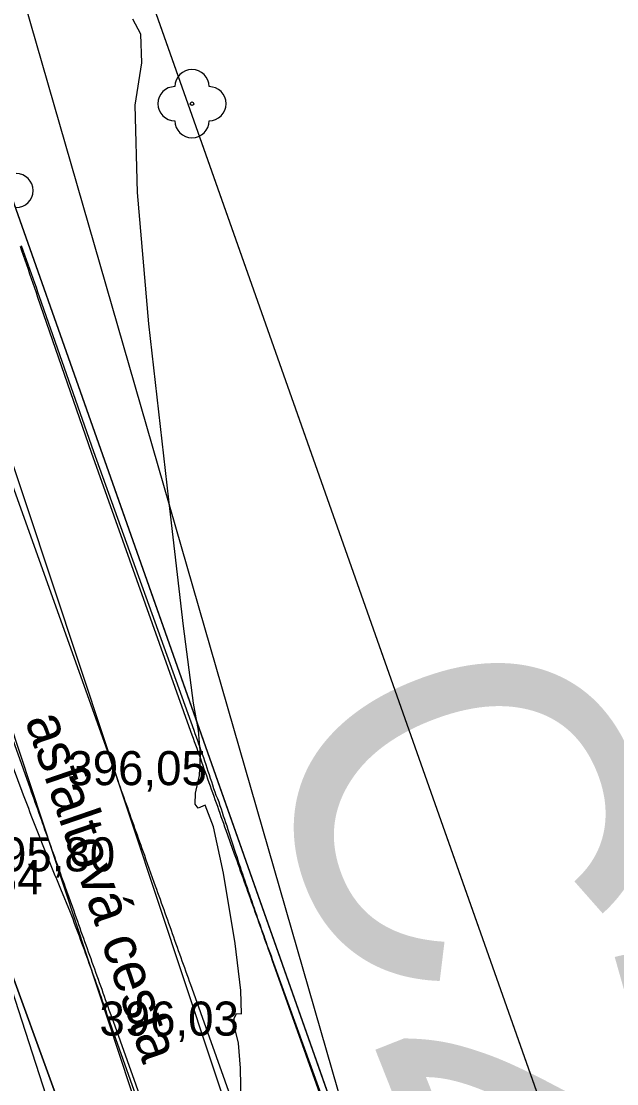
# Model space of a CAD drawing. Extents: x -574342 to -507939, y -1144044 to -1123894.
# Drawn here: x -508449.39 to -508431.92, y -1143199.53 to -1143168.35 of the extents above; entities that cross this region are included whole.
import ezdxf

# ---------------------------------------------------------------- set-up
doc = ezdxf.new("R2010")
doc.units = 0
for name, color, linetype in [('01_PARCELY_NAVRH_PC', 7, 'Continuous'), ('01_PARCELY_NAVRH_ŽP', 7, 'Continuous'), ('03_PC_POPIS_NAVRH', 7, 'Continuous'), ('1000', 7, 'Continuous'), ('15', 7, 'Continuous'), ('21', 7, 'Continuous'), ('37', 7, 'Continuous'), ('54', 7, 'Continuous'), ('55', 7, 'Continuous'), ('Level 255', 7, 'Continuous'), ('VRST VEDL', 7, 'Continuous')]:
    doc.layers.add(name, color=color, linetype=linetype)

msp = doc.modelspace()

# ---------------------------------------------------------------- linework, layer by layer
at = {"layer": '01_PARCELY_NAVRH_PC'}
msp.add_lwpolyline([(-508426.41, -1143265.09), (-508431, -1143245.85), (-508431.86, -1143242.81), (-508432.73, -1143240.34), (-508445.99, -1143206.42), (-508454.33, -1143183.49), (-508456.87, -1143173.84), (-508463.3, -1143163.03), (-508476.26, -1143134.7), (-508479.46, -1143126.74), (-508474.05, -1143124.14), (-508467.92, -1143139.18), (-508459.97, -1143152.33), (-508456.09, -1143158.71), (-508451.57, -1143168.14), (-508437.66, -1143207.58), (-508425.52, -1143241.92), (-508422.7, -1143249.88), (-508420.08, -1143265.35)], dxfattribs=at)
at = {"layer": '01_PARCELY_NAVRH_ŽP'}
msp.add_lwpolyline([(-508540.355, -1142847.7), (-508503.94, -1143018.7), (-508499.26, -1143041.98), (-508491.15, -1143065.29), (-508474.05, -1143124.14), (-508467.92, -1143139.18), (-508459.97, -1143152.33), (-508456.09, -1143158.71), (-508451.57, -1143168.14), (-508437.66, -1143207.58), (-508425.52, -1143241.92), (-508422.7, -1143249.88), (-508420.04, -1143252.1), (-508417.38, -1143252.95), (-508415.56, -1143252.78), (-508448.24, -1143160.16), (-508453.75, -1143145.01), (-508465.11, -1143123.03), (-508471.48, -1143106.99), (-508484.55, -1143061.98), (-508495.62, -1143031.06), (-508523.23, -1142904.28), (-508534.61, -1142847.7)], dxfattribs=at)
for points in [[(-508415.56, -1143252.78), (-508448.24, -1143160.16), (-508453.75, -1143145.01), (-508465.11, -1143123.03), (-508471.48, -1143106.99), (-508484.55, -1143061.98), (-508446.15, -1143057.71)], [(-508455.43, -1143236.54), (-508453.14, -1143234.1), (-508452.04, -1143229.57), (-508450.69, -1143221.56), (-508452.8, -1143209.75), (-508452.72, -1143198.2), (-508454.33, -1143183.49), (-508445.99, -1143206.42), (-508432.73, -1143240.34), (-508433.72, -1143240.11), (-508438.05, -1143241.09), (-508444.11, -1143244.2), (-508446.56, -1143243.12), (-508452.58, -1143244.39)]]:
    msp.add_lwpolyline(points, close=True, dxfattribs=at)
at = {"layer": '1000'}
for points in [[(-508449.425, -1143174.947), (-508449.378, -1143175.083), (-508449.331, -1143175.22), (-508449.284, -1143175.356), (-508449.237, -1143175.493), (-508449.189, -1143175.629), (-508449.142, -1143175.766), (-508449.095, -1143175.902), (-508449.048, -1143176.039), (-508449.001, -1143176.175), (-508448.954, -1143176.312), (-508448.907, -1143176.449), (-508447.336, -1143181.001), (-508444.42, -1143189.188), (-508444.384, -1143189.288), (-508444.348, -1143189.388), (-508444.313, -1143189.488), (-508444.277, -1143189.588), (-508444.241, -1143189.688), (-508444.206, -1143189.788), (-508444.17, -1143189.888), (-508444.135, -1143189.988), (-508444.099, -1143190.088), (-508444.063, -1143190.188), (-508444.028, -1143190.288), (-508443.992, -1143190.388), (-508443.956, -1143190.488), (-508443.921, -1143190.588), (-508443.885, -1143190.688), (-508443.849, -1143190.788), (-508443.814, -1143190.888), (-508443.778, -1143190.988), (-508443.743, -1143191.088), (-508443.707, -1143191.188), (-508443.671, -1143191.288), (-508443.636, -1143191.388), (-508443.6, -1143191.488), (-508443.564, -1143191.589), (-508443.529, -1143191.689), (-508443.493, -1143191.789), (-508443.457, -1143191.889), (-508443.422, -1143191.989), (-508443.386, -1143192.089), (-508443.14, -1143192.78), (-508443.104, -1143192.88), (-508443.069, -1143192.98), (-508443.033, -1143193.08), (-508442.997, -1143193.18), (-508442.962, -1143193.28), (-508442.926, -1143193.381), (-508442.89, -1143193.481), (-508442.855, -1143193.581), (-508442.819, -1143193.681), (-508442.783, -1143193.781), (-508442.747, -1143193.881), (-508442.712, -1143193.982), (-508442.676, -1143194.082), (-508442.64, -1143194.182), (-508442.605, -1143194.282), (-508442.569, -1143194.382), (-508442.533, -1143194.482), (-508442.498, -1143194.583), (-508442.462, -1143194.683), (-508442.426, -1143194.783), (-508442.391, -1143194.883), (-508442.355, -1143194.983), (-508442.319, -1143195.083), (-508442.284, -1143195.183), (-508442.248, -1143195.284), (-508442.212, -1143195.384), (-508442.177, -1143195.484), (-508442.141, -1143195.584), (-508442.105, -1143195.684), (-508442.07, -1143195.784), (-508442.034, -1143195.885), (-508435.507, -1143214.206)], [(-508449.389, -1143174.934), (-508449.341, -1143175.07), (-508449.292, -1143175.206), (-508449.244, -1143175.342), (-508449.195, -1143175.478), (-508449.147, -1143175.614), (-508449.099, -1143175.75), (-508449.051, -1143175.887), (-508449.003, -1143176.023), (-508448.955, -1143176.159), (-508448.908, -1143176.295), (-508448.86, -1143176.432), (-508447.272, -1143180.979), (-508444.33, -1143189.156), (-508444.294, -1143189.255), (-508444.258, -1143189.355), (-508444.222, -1143189.455), (-508444.187, -1143189.555), (-508444.151, -1143189.656), (-508444.116, -1143189.756), (-508444.08, -1143189.856), (-508444.045, -1143189.956), (-508444.011, -1143190.057), (-508443.978, -1143190.158), (-508443.944, -1143190.258), (-508443.911, -1143190.359), (-508443.878, -1143190.46), (-508443.845, -1143190.561), (-508443.812, -1143190.662), (-508443.779, -1143190.763), (-508443.746, -1143190.864), (-508443.713, -1143190.965), (-508443.679, -1143191.066), (-508443.629, -1143191.161), (-508443.596, -1143191.261), (-508443.562, -1143191.362), (-508443.528, -1143191.463), (-508443.495, -1143191.564), (-508443.462, -1143191.665), (-508443.428, -1143191.766), (-508443.395, -1143191.866), (-508443.362, -1143191.967), (-508443.329, -1143192.068), (-508443.102, -1143192.766), (-508443.069, -1143192.867), (-508443.036, -1143192.968), (-508443.002, -1143193.069), (-508442.969, -1143193.17), (-508442.936, -1143193.271), (-508442.902, -1143193.372), (-508442.868, -1143193.473), (-508442.834, -1143193.574), (-508442.8, -1143193.674), (-508442.766, -1143193.775), (-508442.732, -1143193.876), (-508442.697, -1143193.976), (-508442.663, -1143194.077), (-508442.628, -1143194.178), (-508442.594, -1143194.278), (-508442.559, -1143194.379), (-508442.524, -1143194.479), (-508442.489, -1143194.579), (-508442.454, -1143194.68), (-508442.419, -1143194.78), (-508442.384, -1143194.881), (-508442.348, -1143194.981), (-508442.313, -1143195.081), (-508442.277, -1143195.181), (-508442.242, -1143195.281), (-508442.206, -1143195.382), (-508442.17, -1143195.482), (-508442.134, -1143195.582), (-508442.098, -1143195.682), (-508442.062, -1143195.782), (-508442.026, -1143195.882), (-508435.404, -1143214.17)], [(-508452.403, -1143182.806), (-508449.367, -1143190.95), (-508449.33, -1143191.049), (-508449.292, -1143191.149), (-508449.255, -1143191.248), (-508449.218, -1143191.348), (-508449.18, -1143191.447), (-508449.142, -1143191.546), (-508449.104, -1143191.646), (-508449.066, -1143191.745), (-508449.028, -1143191.844), (-508448.989, -1143191.943), (-508448.951, -1143192.042), (-508448.912, -1143192.141), (-508448.874, -1143192.24), (-508448.835, -1143192.339), (-508448.796, -1143192.438), (-508448.757, -1143192.536), (-508448.717, -1143192.635), (-508448.678, -1143192.734), (-508448.638, -1143192.833), (-508448.599, -1143192.931), (-508448.559, -1143193.03), (-508448.519, -1143193.128), (-508448.479, -1143193.227), (-508448.439, -1143193.325), (-508448.399, -1143193.423), (-508448.358, -1143193.522), (-508448.317, -1143193.62), (-508448.277, -1143193.718), (-508448.236, -1143193.816), (-508447.955, -1143194.495), (-508447.918, -1143194.595), (-508447.88, -1143194.694), (-508447.843, -1143194.794), (-508447.805, -1143194.893), (-508447.768, -1143194.993), (-508447.731, -1143195.092), (-508447.694, -1143195.192), (-508447.657, -1143195.292), (-508447.62, -1143195.392), (-508447.584, -1143195.491), (-508447.547, -1143195.591), (-508447.511, -1143195.691), (-508447.475, -1143195.791), (-508447.438, -1143195.891), (-508447.402, -1143195.991), (-508447.366, -1143196.091), (-508447.33, -1143196.191), (-508447.295, -1143196.291), (-508447.259, -1143196.392), (-508447.223, -1143196.492), (-508447.188, -1143196.592), (-508447.153, -1143196.692), (-508447.117, -1143196.793), (-508447.082, -1143196.893), (-508447.047, -1143196.993), (-508447.013, -1143197.094), (-508446.978, -1143197.194), (-508446.943, -1143197.295), (-508446.909, -1143197.395), (-508446.874, -1143197.496), (-508446.84, -1143197.597), (-508440.333, -1143215.926)], [(-508452.046, -1143182.679), (-508449.13, -1143190.865), (-508449.094, -1143190.966), (-508449.058, -1143191.066), (-508449.023, -1143191.166), (-508448.987, -1143191.266), (-508448.952, -1143191.366), (-508448.916, -1143191.466), (-508448.88, -1143191.566), (-508448.845, -1143191.666), (-508448.809, -1143191.766), (-508448.773, -1143191.866), (-508448.738, -1143191.966), (-508448.702, -1143192.066), (-508448.666, -1143192.166), (-508448.631, -1143192.266), (-508448.595, -1143192.366), (-508448.559, -1143192.466), (-508448.524, -1143192.566), (-508448.488, -1143192.666), (-508448.453, -1143192.766), (-508448.417, -1143192.866), (-508448.381, -1143192.966), (-508448.346, -1143193.066), (-508448.31, -1143193.166), (-508448.274, -1143193.266), (-508448.239, -1143193.367), (-508448.203, -1143193.467), (-508448.167, -1143193.567), (-508448.132, -1143193.667), (-508448.096, -1143193.767), (-508447.85, -1143194.458), (-508447.814, -1143194.558), (-508447.779, -1143194.658), (-508447.743, -1143194.758), (-508447.707, -1143194.858), (-508447.672, -1143194.958), (-508447.636, -1143195.059), (-508447.6, -1143195.159), (-508447.565, -1143195.259), (-508447.529, -1143195.359), (-508447.493, -1143195.459), (-508447.458, -1143195.559), (-508447.422, -1143195.66), (-508447.386, -1143195.76), (-508447.35, -1143195.86), (-508447.315, -1143195.96), (-508447.279, -1143196.06), (-508447.243, -1143196.16), (-508447.208, -1143196.26), (-508447.172, -1143196.361), (-508447.136, -1143196.461), (-508447.101, -1143196.561), (-508447.065, -1143196.661), (-508447.029, -1143196.761), (-508446.994, -1143196.861), (-508446.958, -1143196.962), (-508446.922, -1143197.062), (-508446.887, -1143197.162), (-508446.851, -1143197.262), (-508446.815, -1143197.362), (-508446.78, -1143197.462), (-508446.744, -1143197.563), (-508440.217, -1143215.884)]]:
    msp.add_lwpolyline(points, dxfattribs=at)
at = {"layer": '21'}
msp.add_lwpolyline([(-508449.691, -1143181.84), (-508446.775, -1143190.027), (-508446.739, -1143190.127), (-508446.703, -1143190.227), (-508446.668, -1143190.327), (-508446.632, -1143190.427), (-508446.596, -1143190.527), (-508446.561, -1143190.627), (-508446.525, -1143190.727), (-508446.49, -1143190.827), (-508446.454, -1143190.927), (-508446.418, -1143191.027), (-508446.383, -1143191.127), (-508446.347, -1143191.227), (-508446.311, -1143191.327), (-508446.276, -1143191.427), (-508446.24, -1143191.527), (-508446.204, -1143191.627), (-508446.169, -1143191.727), (-508446.133, -1143191.827), (-508446.098, -1143191.927), (-508446.062, -1143192.027), (-508446.026, -1143192.127), (-508445.991, -1143192.227), (-508445.955, -1143192.327), (-508445.919, -1143192.428), (-508445.884, -1143192.528), (-508445.848, -1143192.628), (-508445.812, -1143192.728), (-508445.777, -1143192.828), (-508445.741, -1143192.928), (-508445.495, -1143193.619), (-508445.459, -1143193.719), (-508445.424, -1143193.819), (-508445.388, -1143193.919), (-508445.352, -1143194.019), (-508445.317, -1143194.119), (-508445.281, -1143194.22), (-508445.245, -1143194.32), (-508445.21, -1143194.42), (-508445.174, -1143194.52), (-508445.138, -1143194.62), (-508445.102, -1143194.72), (-508445.067, -1143194.821), (-508445.031, -1143194.921), (-508444.995, -1143195.021), (-508444.96, -1143195.121), (-508444.924, -1143195.221), (-508444.888, -1143195.321), (-508444.853, -1143195.421), (-508444.817, -1143195.522), (-508444.781, -1143195.622), (-508444.746, -1143195.722), (-508444.71, -1143195.822), (-508444.674, -1143195.922), (-508444.639, -1143196.022), (-508444.603, -1143196.123), (-508444.567, -1143196.223), (-508444.532, -1143196.323), (-508444.496, -1143196.423), (-508444.46, -1143196.523), (-508444.425, -1143196.623), (-508444.389, -1143196.724), (-508437.862, -1143215.045)], dxfattribs=at)
at = {"layer": '37'}
for points in [[(-508473.82, -1143129.8), (-508468.34, -1143141.31), (-508458.53, -1143158.76), (-508453.13, -1143170.86), (-508439.96, -1143210.5), (-508427.56, -1143241.73), (-508421.57, -1143265.72), (-508416.35, -1143292.6), (-508412.42, -1143304.7), (-508408.82, -1143311.83)], [(-508473.82, -1143129.8), (-508468.34, -1143141.31), (-508458.53, -1143158.76), (-508453.13, -1143170.86), (-508439.96, -1143210.5), (-508427.56, -1143241.73), (-508421.57, -1143265.72), (-508416.35, -1143292.6), (-508412.42, -1143304.7), (-508408.82, -1143311.83)], [(-508408.82, -1143311.83), (-508404.37, -1143317.04), (-508398.21, -1143321.18), (-508393.66, -1143322.44), (-508393.79, -1143324.58), (-508400.56, -1143323.11), (-508406.32, -1143319.06), (-508411.41, -1143313.16), (-508415.31, -1143305.9), (-508419.33, -1143292.88), (-508424.96, -1143264.72), (-508428.49, -1143248.11), (-508430.27, -1143242.09), (-508442.28, -1143211.48), (-508455.59, -1143171.17), (-508460.82, -1143160.05), (-508470.5, -1143142.85)], [(-508408.82, -1143311.83), (-508404.37, -1143317.04), (-508398.21, -1143321.18), (-508393.66, -1143322.44), (-508393.79, -1143324.58), (-508400.56, -1143323.11), (-508406.32, -1143319.06), (-508411.41, -1143313.16), (-508415.31, -1143305.9), (-508419.33, -1143292.88), (-508424.96, -1143264.72), (-508428.49, -1143248.11), (-508430.27, -1143242.09), (-508442.28, -1143211.48), (-508455.59, -1143171.17), (-508460.82, -1143160.05), (-508470.5, -1143142.85)]]:
    msp.add_lwpolyline(points, dxfattribs=at)
at = {"layer": '54'}
msp.add_circle((-508444.38, -1143170.77), 0.05, dxfattribs=at)
for centre, start, end in [((-508444.38, -1143170.27), 0, 180), ((-508444.88, -1143170.77), 90, 270), ((-508443.88, -1143170.77), 270, 90), ((-508444.38, -1143171.27), 180, 0), ((-508449.54, -1143173.32), 270, 90)]:
    msp.add_arc(centre, 0.5, start, end, dxfattribs=at)
at = {"layer": '55'}
for points in [[(-508486.89, -1143065.21), (-508480.57, -1143088.37), (-508477.81, -1143095.89), (-508475.78, -1143103.63), (-508468.39, -1143122.87), (-508456.91, -1143145.22), (-508451.68, -1143159.54), (-508438.58, -1143205.02)], [(-508486.89, -1143065.21), (-508480.57, -1143088.37), (-508477.81, -1143095.89), (-508475.78, -1143103.63), (-508468.39, -1143122.87), (-508456.91, -1143145.22), (-508451.68, -1143159.54), (-508438.58, -1143205.02)], [(-508435.13, -1143235.61), (-508444.83, -1143211.72), (-508456.61, -1143175.27)], [(-508435.13, -1143235.61), (-508444.83, -1143211.72), (-508456.61, -1143175.27)]]:
    msp.add_lwpolyline(points, dxfattribs=at)
at = {"layer": 'VRST VEDL'}
msp.add_lwpolyline([(-508442.933, -1143200.114), (-508442.958, -1143199.075), (-508443.02, -1143198.338), (-508443.12, -1143197.901), (-508443.138, -1143197.613), (-508443.074, -1143197.474), (-508442.929, -1143197.482), (-508442.944, -1143196.798), (-508443.118, -1143195.42), (-508443.453, -1143193.348), (-508443.744, -1143191.995), (-508443.991, -1143191.361), (-508444.194, -1143191.447), (-508444.291, -1143191.329), (-508444.28, -1143191.008), (-508444.162, -1143190.485), (-508444.132, -1143189.869), (-508444.189, -1143189.161), (-508444.333, -1143188.361), (-508444.625, -1143186.106), (-508445.064, -1143182.396), (-508445.649, -1143177.232), (-508445.977, -1143173.372), (-508446.045, -1143170.817), (-508445.856, -1143169.568), (-508445.879, -1143168.726), (-508446.115, -1143168.294)], dxfattribs=at)

# ---------------------------------------------------------------- texts
at = {"layer": '03_PC_POPIS_NAVRH'}
msp.add_text('C2c', height=10, rotation=291.5782, dxfattribs=at).set_placement((-508442.8, -1143188.928))
at = {"layer": '15'}
msp.add_text('asfaltová cesta', height=1.2, rotation=288.9426, dxfattribs=at).set_placement((-508449.284, -1143188.858))
msp.add_text('asfaltová cesta', height=1.2, rotation=288.9426, dxfattribs=at).set_placement((-508449.284, -1143188.858))
at = {"layer": 'Level 255'}
for s, p in [('396,05', (-508448.035, -1143190.77)), ('395,80', (-508450.725, -1143193.3)), ('395,84', (-508452.855, -1143193.97)), ('396,03', (-508447.095, -1143198.12))]:
    msp.add_text(s, height=1, dxfattribs=at).set_placement(p)

doc.saveas('drawing.dxf')
